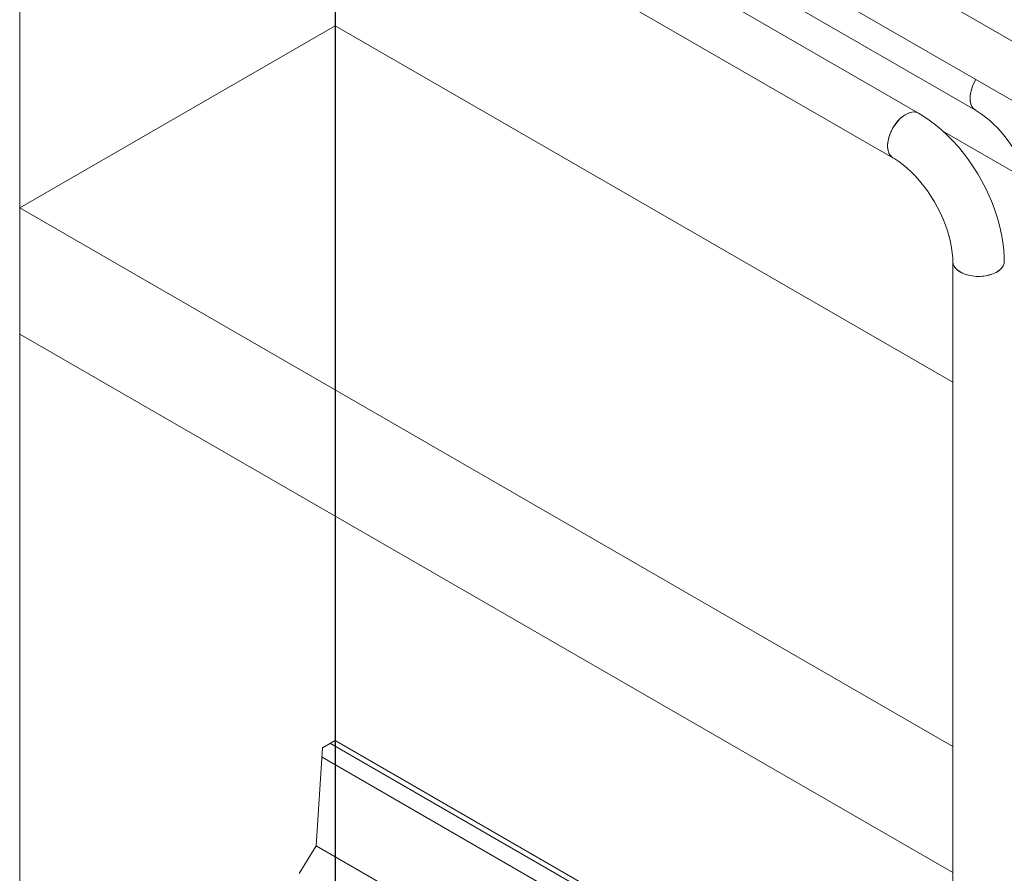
# Model space of a CAD drawing. Header units: millimetres. Extents: x 525 to 29324, y 175 to 20618.
# Tile 385 of 588: x 20480 to 21054, y 13151 to 13648. Entities that reach past the tile are written whole.
import ezdxf

# ---------------------------------------------------------------- set-up
doc = ezdxf.new("R2010")
doc.units = ezdxf.units.MM
doc.linetypes.add('SLD-Continua', pattern=[0])
doc.layers.add('COTAS', color=1, linetype='SLD-Continua')

msp = doc.modelspace()

# ---------------------------------------------------------------- linework, layer by layer
at = {"color": 7, "linetype": 'SLD-Continua', "lineweight": 18, "ltscale": 35}
for p, q in [((20480.06, 13122.15), (20480.06, 13861.5)), ((20480.06, 13122.15), (20480.06, 13861.5)), ((20480.06, 13122.15), (20480.06, 13861.5)), ((20480.06, 13122.15), (20480.06, 13861.5)), ((20480.06, 13122.15), (20480.06, 13861.5)), ((21078.51, 13624.24), (20781.18, 13795.84)), ((20766.18, 13769.86), (21064.16, 13597.89)), ((20663.9, 13644.74), (20663.9, 13755.39)), ((20663.9, 13644.74), (20663.9, 13755.39)), ((20663.9, 13644.74), (20663.9, 13755.39)), ((20663.9, 13644.74), (20663.9, 13755.39)), ((20663.9, 13644.74), (20663.9, 13755.39)), ((21003.74, 13593.89), (20781.18, 13722.35)), ((20814.27, 13724.11), (21036.83, 13595.66)), ((20766.18, 13696.36), (20988.75, 13567.91)), ((20480.06, 13538.64), (20663.9, 13644.74)), ((20480.06, 13538.64), (20663.9, 13644.74)), ((20480.06, 13538.64), (20663.9, 13644.74)), ((20480.06, 13538.64), (20663.9, 13644.74)), ((20480.06, 13538.64), (20663.9, 13644.74)), ((21023.67, 13437.1), (20663.9, 13644.74)), ((21023.67, 13437.1), (20663.9, 13644.74)), ((21023.67, 13437.1), (20663.9, 13644.74)), ((21023.67, 13437.1), (20663.9, 13644.74)), ((21023.67, 13437.1), (20663.9, 13644.74)), ((21068.19, 13554.44), (21017.85, 13583.49)), ((21068.19, 13554.44), (21017.85, 13583.49)), ((21068.19, 13554.44), (21017.85, 13583.49)), ((21068.19, 13554.44), (21017.85, 13583.49)), ((21068.19, 13554.44), (21017.85, 13583.49)), ((21023.67, 13224.89), (20480.06, 13538.64)), ((20480.06, 13465.14), (20480.06, 13538.64)), ((21023.67, 13224.89), (20480.06, 13538.64)), ((20480.06, 13465.14), (20480.06, 13538.64)), ((21023.67, 13224.89), (20480.06, 13538.64)), ((20480.06, 13465.14), (20480.06, 13538.64)), ((21023.67, 13224.89), (20480.06, 13538.64)), ((20480.06, 13465.14), (20480.06, 13538.64)), ((21023.67, 13224.89), (20480.06, 13538.64)), ((20480.06, 13465.14), (20480.06, 13538.64)), ((21023.67, 13507.42), (21023.67, 13114.41)), ((21023.67, 13151.39), (20480.06, 13465.14)), ((21023.67, 13151.39), (20480.06, 13465.14)), ((21023.67, 13151.39), (20480.06, 13465.14)), ((21023.67, 13151.39), (20480.06, 13465.14)), ((21023.67, 13151.39), (20480.06, 13465.14)), ((20663.9, 13228.25), (20663.9, 13359.03)), ((20663.9, 13228.25), (20663.9, 13359.03)), ((20663.9, 13228.25), (20663.9, 13359.03)), ((20663.9, 13228.25), (20663.9, 13359.03)), ((20663.9, 13228.25), (20663.9, 13359.03)), ((20656.55, 13224.01), (20663.9, 13228.25)), ((20656.55, 13224.01), (20663.9, 13228.25)), ((20656.55, 13224.01), (20663.9, 13228.25)), ((20656.55, 13224.01), (20663.9, 13228.25)), ((20656.55, 13224.01), (20663.9, 13228.25)), ((21023.67, 13020.62), (20663.9, 13228.25)), ((21023.67, 13020.62), (20663.9, 13228.25)), ((21023.67, 13020.62), (20663.9, 13228.25)), ((21023.67, 13020.62), (20663.9, 13228.25)), ((21023.67, 13020.62), (20663.9, 13228.25)), ((20652.75, 13167.01), (20656.55, 13224.01)), ((20652.75, 13167.01), (20656.55, 13224.01)), ((20652.75, 13167.01), (20656.55, 13224.01)), ((20652.75, 13167.01), (20656.55, 13224.01)), ((20652.75, 13167.01), (20656.55, 13224.01)), ((21023.67, 13017.4), (20661.12, 13226.65)), ((21023.67, 13017.4), (20661.12, 13226.65)), ((21023.67, 13017.4), (20661.12, 13226.65)), ((21023.67, 13017.4), (20661.12, 13226.65)), ((21023.67, 13017.4), (20661.12, 13226.65)), ((21023.67, 13006.45), (20656.19, 13218.54)), ((21023.67, 13006.45), (20656.19, 13218.54)), ((21023.67, 13006.45), (20656.19, 13218.54)), ((21023.67, 13006.45), (20656.19, 13218.54)), ((21023.67, 13006.45), (20656.19, 13218.54)), ((20652.75, 13167.01), (20642.89, 13150.79)), ((20652.75, 13167.01), (20642.89, 13150.79)), ((20652.75, 13167.01), (20642.89, 13150.79)), ((20652.75, 13167.01), (20642.89, 13150.79)), ((20652.75, 13167.01), (20642.89, 13150.79)), ((21023.67, 12952.94), (20652.75, 13167.01)), ((21023.67, 12952.94), (20652.75, 13167.01)), ((21023.67, 12952.94), (20652.75, 13167.01)), ((21023.67, 12952.94), (20652.75, 13167.01)), ((21023.67, 12952.94), (20652.75, 13167.01))]:
    msp.add_line(p, q, dxfattribs=at)
at = {"color": 7, "linetype": 'SLD-Continua', "lineweight": 18, "ltscale": 35, "flags": 128}
for points in [[(21037.12, 13613.49), (21036.14, 13611.73), (21035.21, 13609.65), (21034.49, 13607.56), (21034, 13605.48), (21033.75, 13603.49), (21033.75, 13601.61), (21034, 13599.9), (21034.49, 13598.4), (21035.21, 13597.13), (21036.14, 13596.14), (21036.83, 13595.66)], [(21033.72, 13602.53), (21033.84, 13600.73), (21034.21, 13599.12), (21034.82, 13597.73), (21035.65, 13596.6), (21036.68, 13595.75), (21036.82, 13595.67)], [(21036.83, 13595.66), (21038.03, 13594.94), (21040.37, 13593.39), (21042.77, 13591.6), (21045.19, 13589.57), (21047.62, 13587.32), (21050.03, 13584.86), (21052.4, 13582.21), (21054.7, 13579.37), (21056.92, 13576.38), (21059.04, 13573.25), (21061.03, 13570.01), (21062.89, 13566.68), (21064.59, 13563.3), (21066.13, 13559.87), (21067.5, 13556.44), (21068.67, 13553.04), (21069.66, 13549.68), (21070.46, 13546.4), (21071.06, 13543.24), (21071.47, 13540.2), (21071.7, 13537.33), (21071.75, 13535.17)], [(21003.74, 13593.9), (21003.3, 13594.12), (21002.01, 13594.51), (21000.58, 13594.59), (20999.05, 13594.34), (20997.46, 13593.77), (20995.84, 13592.91), (20994.22, 13591.76), (20992.66, 13590.36), (20991.18, 13588.74), (20989.81, 13586.93), (20988.6, 13584.99), (20987.57, 13582.94), (20986.74, 13580.85), (20986.13, 13578.76), (20985.76, 13576.72), (20985.64, 13574.78)], [(21003.74, 13593.89), (21002.67, 13594.36), (21001.31, 13594.59), (20999.83, 13594.5), (20998.26, 13594.09), (20996.65, 13593.38), (20995.03, 13592.37), (20993.43, 13591.09), (20991.91, 13589.58), (20990.48, 13587.86), (20989.19, 13585.98), (20988.06, 13583.97), (20987.13, 13581.9), (20986.41, 13579.8), (20985.92, 13577.73), (20985.67, 13575.74), (20985.67, 13573.86), (20985.92, 13572.15), (20986.41, 13570.65), (20987.13, 13569.38), (20988.06, 13568.39), (20988.75, 13567.91)], [(21053.67, 13507.42), (21053.63, 13509.79), (21053.36, 13514.19), (21052.84, 13518.64), (21052.08, 13523.14), (21051.08, 13527.66), (21049.85, 13532.19), (21048.41, 13536.7), (21046.75, 13541.19), (21044.89, 13545.63), (21042.83, 13550.01), (21040.59, 13554.32), (21038.17, 13558.54), (21035.59, 13562.65), (21032.84, 13566.64), (21029.95, 13570.49), (21026.91, 13574.19), (21023.74, 13577.72), (21020.45, 13581.08), (21017.05, 13584.23), (21013.54, 13587.18), (21009.93, 13589.9), (21006.24, 13592.38), (21003.74, 13593.89)], [(20985.64, 13574.78), (20985.76, 13572.98), (20986.13, 13571.37), (20986.74, 13569.98), (20987.57, 13568.85), (20988.6, 13568), (20988.74, 13567.92)], [(20988.75, 13567.91), (20989.95, 13567.19), (20992.29, 13565.64), (20994.68, 13563.84), (20997.11, 13561.82), (20999.54, 13559.57), (21001.94, 13557.11), (21004.31, 13554.45), (21006.62, 13551.62), (21008.84, 13548.63), (21010.95, 13545.5), (21012.95, 13542.26), (21014.81, 13538.93), (21016.51, 13535.54), (21018.05, 13532.12), (21019.41, 13528.69), (21020.59, 13525.29), (21021.58, 13521.93), (21022.38, 13518.65), (21022.98, 13515.49), (21023.39, 13512.45), (21023.62, 13509.58), (21023.67, 13507.42)], [(21023.67, 13507.42), (21023.74, 13506.59), (21024.13, 13505.28), (21024.87, 13504.03), (21025.93, 13502.85), (21027.28, 13501.78), (21028.91, 13500.85), (21030.76, 13500.06), (21032.8, 13499.45), (21034.97, 13499.03), (21037.24, 13498.8), (21039.53, 13498.78), (21041.81, 13498.95), (21044.01, 13499.33), (21046.09, 13499.89), (21047.99, 13500.64), (21049.68, 13501.54), (21051.1, 13502.57), (21052.24, 13503.73), (21053.06, 13504.97), (21053.54, 13506.26), (21053.67, 13507.42)], [(21023.67, 13507.41), (21023.67, 13507.25), (21023.89, 13505.93), (21024.46, 13504.65), (21025.36, 13503.43), (21026.57, 13502.3), (21028.06, 13501.3)], [(21028.06, 13501.3), (21029.81, 13500.43), (21031.76, 13499.74), (21033.87, 13499.22), (21036.1, 13498.89), (21038.38, 13498.76), (21040.68, 13498.84), (21042.92, 13499.12), (21045.07, 13499.59), (21047.06, 13500.24), (21048.86, 13501.07), (21050.42, 13502.04), (21051.71, 13503.14), (21052.69, 13504.34), (21053.34, 13505.61), (21053.65, 13506.92), (21053.67, 13507.42)]]:
    msp.add_lwpolyline(points, dxfattribs=at)
at = {"color": 7, "linetype": 'SLD-Continua', "lineweight": 18, "ltscale": 1225}
msp.add_arc((21055.75, 13601.7), 22.04, 147.65974, 177.82594, dxfattribs=at)
at = {"layer": 'COTAS', "ltscale": 35}
msp.add_line((20663.75, 14106.34), (20663.75, 11753.46), dxfattribs=at)

doc.saveas('drawing.dxf')
